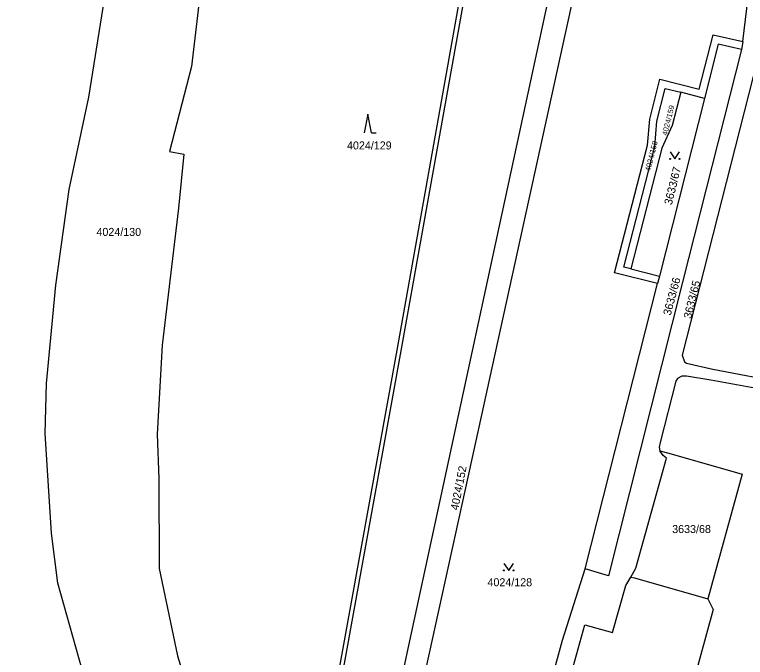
# Model space of a CAD drawing. Extents: x -869103 to -863415, y -1015889 to -1012477.
# Drawn here: x -867498.7 to -867343.5, y -1014509.2 to -1014372.7 of the extents above; entities that cross this region are included whole.
import ezdxf

# ---------------------------------------------------------------- set-up
doc = ezdxf.new("R2010")
doc.units = 0
for name, color, linetype in [('Hranice parcel', 7, 'Continuous'), ('Parcelní čísla', 7, 'Continuous'), ('Věcná břemena k části', 7, 'Continuous'), ('Značky kultur', 7, 'Continuous')]:
    doc.layers.add(name, color=color, linetype=linetype)

msp = doc.modelspace()

# ---------------------------------------------------------------- linework, layer by layer
at = {"layer": 'Hranice parcel'}
for p, q in [((-867424.05, -1014548.57), (-867379.5, -1014342.8)), ((-867344.04, -1014378.48), (-867340.41, -1014348.45)), ((-867352.16, -1014390.57), (-867357.22, -1014389.24)), ((-867352.16, -1014390.57), (-867361.74, -1014428.25)), ((-867367.8, -1014426.72), (-867361.74, -1014428.25)), ((-867361.74, -1014428.25), (-867362.14, -1014429.84)), ((-867377.53, -1014490.38), (-867362.14, -1014429.84))]:
    msp.add_line(p, q, dxfattribs=at)
for points in [[(-867477.13, -1014276.61), (-867474.01, -1014281.5), (-867469.67, -1014291.07), (-867465.89, -1014300.89), (-867462.59, -1014310.9), (-867460.16, -1014321.22), (-867458.12, -1014342.22), (-867458.12, -1014352.76), (-867458.7, -1014363.23), (-867461.07, -1014383.75), (-867465.79, -1014401.8), (-867462.73, -1014402.34), (-867463.84, -1014413.82), (-867467.35, -1014442.89), (-867468.37, -1014461.79), (-867468.03, -1014471.26), (-867467.94, -1014490.29), (-867464.1, -1014508.83), (-867458.45, -1014526.94), (-867450.74, -1014544.23), (-867445.86, -1014552.3), (-867435.47, -1014566.74), (-867429.54, -1014572.58)], [(-867436.16, -1014601.6), (-867437.43, -1014599.99), (-867444.4, -1014598.13), (-867454.48, -1014580.76), (-867464.27, -1014562.25), (-867473.37, -1014543.45), (-867477.2, -1014533.65), (-867483.74, -1014513.77), (-867489.46, -1014493.4), (-867490.85, -1014482.82), (-867492.19, -1014461.66), (-867491.88, -1014451.02), (-867489.91, -1014430.14), (-867487.07, -1014409.84), (-867482.91, -1014390.3), (-867479.84, -1014371.23), (-867479.27, -1014352.57), (-867481.57, -1014334.37), (-867486.13, -1014316.76), (-867492.99, -1014300.12), (-867498.66, -1014289.5)], [(-867424.72, -1014575.72), (-867425.36, -1014575.55), (-867400.16, -1014460.96), (-867374.48, -1014343.8), (-867351, -1014347), (-867348.47, -1014347.35)], [(-867339.02, -1014374.77), (-867353.21, -1014430.59), (-867356.9, -1014445.04), (-867356.42, -1014446.45), (-867356.01, -1014446.75), (-867350.39, -1014448.02), (-867334.73, -1014450.96)], [(-867362.14, -1014429.84), (-867371.29, -1014427.56), (-867364.27, -1014400.43), (-867363.8, -1014394.92), (-867361.62, -1014386.43), (-867353.29, -1014388.58), (-867350.35, -1014377.04), (-867344.04, -1014378.48)], [(-867344.32, -1014380.17), (-867349.24, -1014379.04), (-867352.16, -1014390.57)], [(-867344.04, -1014378.48), (-867344.22, -1014379.81), (-867344.32, -1014380.17)], [(-867344.32, -1014380.17), (-867356.86, -1014429.56), (-867372.54, -1014491.84), (-867377.53, -1014490.38)], [(-867367.8, -1014426.72), (-867369.33, -1014426.32), (-867362.74, -1014400.72), (-867362.26, -1014395.38), (-867360.52, -1014388.42), (-867357.22, -1014389.24)], [(-867357.22, -1014389.24), (-867359.03, -1014396.3), (-867361.24, -1014401.11), (-867367.8, -1014426.72)], [(-867340.07, -1014462.31), (-867338.35, -1014452.63), (-867350.84, -1014450.32), (-867356, -1014449.49), (-867357.01, -1014449.51), (-867357.87, -1014449.98), (-867358.27, -1014450.52), (-867361.57, -1014463.54), (-867361.76, -1014464.56), (-867361.62, -1014465.34)], [(-867367.82, -1014492.14), (-867366.72, -1014490.22), (-867360.24, -1014466.92), (-867360.95, -1014466.36), (-867361.62, -1014465.34)], [(-867361.62, -1014465.34), (-867359.75, -1014465.85), (-867344.19, -1014470.29), (-867351.44, -1014496.76)], [(-867378.47, -1014523.69), (-867380.4, -1014523.37), (-867388.91, -1014550.98), (-867390.02, -1014552.67), (-867394.74, -1014557.43), (-867399.45, -1014560.8), (-867400.48, -1014560.05), (-867400.82, -1014559.14), (-867388.71, -1014521.31), (-867386.49, -1014521.47), (-867384.57, -1014513.8), (-867382.33, -1014505.51), (-867377.53, -1014490.38)], [(-867378.47, -1014523.69), (-867378.01, -1014522.67), (-867375.14, -1014512.52), (-867380.07, -1014511.16), (-867377.57, -1014502.25), (-867371.7, -1014503.9), (-867368.86, -1014493.89), (-867367.82, -1014492.14)], [(-867367.82, -1014492.14), (-867367.06, -1014492.3), (-867351.44, -1014496.76)], [(-867351.44, -1014496.76), (-867350.31, -1014499.04), (-867358.59, -1014529.25), (-867377.21, -1014524.07), (-867378.47, -1014523.69)]]:
    msp.add_lwpolyline(points, dxfattribs=at)
at = {"layer": 'Věcná břemena k části'}
msp.add_lwpolyline([(-867401.93, -1014356.62), (-867417.53, -1014443.94), (-867433.24, -1014530.62), (-867439.6, -1014561), (-867438.81, -1014562.1), (-867432.26, -1014530.81), (-867416.55, -1014444.12), (-867400.95, -1014356.8)], close=True, dxfattribs=at)
at = {"layer": 'Značky kultur'}
for p, q in [((-867423.65, -1014393.86), (-867424.4, -1014397.86)), ((-867422.9, -1014397.86), (-867423.65, -1014393.86)), ((-867422.9, -1014397.86), (-867421.9, -1014397.86))]:
    msp.add_line(p, q, dxfattribs=at)
for points in [[(-867359.46, -1014401.88), (-867358.46, -1014403.38), (-867357.46, -1014401.88)], [(-867394.75, -1014489.22), (-867393.75, -1014490.72), (-867392.75, -1014489.22)]]:
    msp.add_lwpolyline(points, dxfattribs=at)
for centre in [(-867359.46, -1014403.38), (-867357.46, -1014403.38), (-867394.75, -1014490.72), (-867392.75, -1014490.72)]:
    msp.add_circle(centre, 0.1, dxfattribs=at)

# ---------------------------------------------------------------- texts
at = {"layer": 'Parcelní čísla'}
for s, height, rotation, p in [('4024/159', 1.139, 76, (-867360.11, -1014398.5)), ('4024/158', 1.139, 76, (-867363.69, -1014406.1)), ('3633/67', 1.7, 76, (-867359.12, -1014413.27)), ('3633/66', 1.7, 75, (-867359.36, -1014436.73)), ('3633/65', 1.7, 76, (-867355.01, -1014437.41)), ('4024/152', 1.7, 79, (-867404.46, -1014478.03))]:
    msp.add_text(s, height=height, rotation=rotation, dxfattribs=at).set_placement(p)
for s, p in [('4024/129', (-867428.08, -1014401.36)), ('4024/130', (-867481.28, -1014419.72)), ('3633/68', (-867359.03, -1014482.79)), ('4024/128', (-867398.25, -1014494.08))]:
    msp.add_text(s, height=1.7, dxfattribs=at).set_placement(p)

doc.saveas('drawing.dxf')
